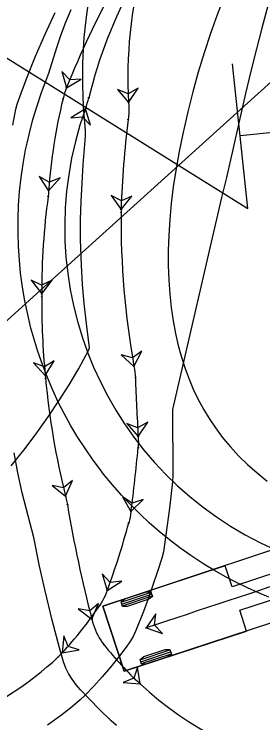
# Model space of a CAD drawing. Extents: x 2096670 to 2098561, y 684033 to 689893.
# Drawn here: x 2097525 to 2097554, y 685826.9 to 685909.6 of the extents above; entities that cross this region are included whole.
import ezdxf

# ---------------------------------------------------------------- set-up
doc = ezdxf.new("R2010")
doc.units = 0
for name, color, linetype in [('Exist Sign E Stop CELL', 7, 'Continuous'), ('Exist Support 1', 7, 'Continuous'), ('Old_Level_63', 7, 'Continuous'), ('Scratch_Level_4', 7, 'Continuous')]:
    doc.layers.add(name, color=color, linetype=linetype)

msp = doc.modelspace()

# ---------------------------------------------------------------- linework, layer by layer
at = {"layer": 'Exist Sign E Stop CELL'}
msp.add_line((2097477.706, 685933.359), (2097552.242, 685886.92), dxfattribs=at)
at = {"layer": 'Exist Support 1'}
for p, q in [((2097552.242, 685886.92), (2097550.429, 685903.766)), ((2097551.328, 685895.41), (2097557.056, 685896.027))]:
    msp.add_line(p, q, dxfattribs=at)
at = {"layer": 'Old_Level_63'}
for p, q in [((2097560.454, 685846.097), (2097550.382, 685842.795)), ((2097549.582, 685845.234), (2097535.328, 685840.561)), ((2097550.382, 685842.795), (2097549.582, 685845.234)), ((2097551.275, 685840.071), (2097561.347, 685843.373)), ((2097537.458, 685841.008), (2097540.937, 685842.168)), ((2097537.531, 685840.791), (2097541.009, 685841.951)), ((2097537.603, 685840.573), (2097541.082, 685841.733)), ((2097535.328, 685840.561), (2097537.82, 685832.959)), ((2097552.074, 685837.632), (2097551.275, 685840.071)), ((2097537.82, 685832.959), (2097552.074, 685837.632)), ((2097539.669, 685834.279), (2097543.148, 685835.439)), ((2097539.742, 685834.061), (2097543.22, 685835.221)), ((2097539.814, 685833.844), (2097543.293, 685835.004)), ((2097537.82, 685832.959), (2097537.82, 685832.959))]:
    msp.add_line(p, q, dxfattribs=at)
for points in [[(2097549.579, 685911.93), (2097548.65, 685909.509), (2097547.866, 685907.299), (2097547.132, 685905.061), (2097546.445, 685902.787), (2097545.812, 685900.503), (2097545.23, 685898.196), (2097544.645, 685895.621), (2097544.225, 685893.556), (2097543.871, 685891.589), (2097543.537, 685889.418), (2097543.296, 685887.498), (2097543.116, 685885.621), (2097542.995, 685883.781), (2097542.936, 685881.995), (2097542.936, 685880.258), (2097542.994, 685878.571), (2097543.111, 685876.935), (2097543.283, 685875.352), (2097543.509, 685873.824), (2097543.787, 685872.35), (2097544.115, 685870.933), (2097544.49, 685869.573), (2097544.908, 685868.272), (2097545.368, 685867.029), (2097545.868, 685865.843), (2097546.397, 685864.73), (2097547.04, 685863.529), (2097547.705, 685862.426), (2097548.445, 685861.327), (2097549.239, 685860.264), (2097549.657, 685859.745), (2097550.201, 685859.107), (2097551.148, 685858.081), (2097552.174, 685857.072), (2097553.293, 685856.072), (2097554.47, 685855.117)], [(2097524.636, 685856.915), (2097526.251, 685858.933), (2097527.626, 685860.754), (2097528.946, 685862.603), (2097530.201, 685864.468), (2097531.39, 685866.351), (2097532.515, 685868.255), (2097533.697, 685870.412), (2097533.771, 685870.68), (2097533.397, 685873.495), (2097533.147, 685875.834), (2097532.958, 685878.067), (2097532.817, 685880.305), (2097532.705, 685883.3), (2097532.726, 685885.61), (2097532.786, 685887.713), (2097532.888, 685889.86), (2097533.034, 685892.055), (2097533.275, 685894.841), (2097533.3, 685895.415), (2097533.29, 685896), (2097533.072, 685898.78), (2097533.009, 685900.03), (2097532.974, 685901.287), (2097532.967, 685902.548), (2097532.988, 685903.822), (2097533.061, 685905.494), (2097533.155, 685906.844), (2097533.282, 685908.192), (2097533.442, 685909.54), (2097533.636, 685910.895)], [(2097554.604, 685910.677), (2097553.852, 685907.937), (2097553.228, 685905.527), (2097552.622, 685903.085), (2097551.957, 685900.303), (2097549.72, 685890.517), (2097549.162, 685888.209), (2097543.446, 685863.458), (2097543.477, 685855.825), (2097543.448, 685855.037), (2097543.087, 685851.981), (2097542.672, 685848.878), (2097542.373, 685846.894), (2097542.184, 685846.143), (2097541.728, 685844.687), (2097541.119, 685842.858), (2097540.601, 685841.395), (2097540.052, 685839.924), (2097539.18, 685837.726), (2097538.851, 685837.021), (2097538.472, 685836.377), (2097538.05, 685835.777), (2097537.145, 685834.589), (2097536.207, 685833.428), (2097535.239, 685832.297), (2097534.256, 685831.212), (2097533.225, 685830.137), (2097532.693, 685829.617), (2097531.554, 685828.66), (2097530.384, 685827.742), (2097528.883, 685826.651)], [(2097524.832, 685896.638), (2097525.187, 685898.474), (2097525.335, 685899.081), (2097525.785, 685900.37), (2097526.414, 685902.031), (2097527.475, 685904.66), (2097528.602, 685907.255), (2097529.777, 685909.777)], [(2097554.679, 685841.593), (2097553.397, 685842.13), (2097552.185, 685842.677), (2097550.889, 685843.306), (2097549.607, 685843.978), (2097548.345, 685844.69), (2097547.108, 685845.441), (2097545.564, 685846.455), (2097544.309, 685847.346), (2097543.077, 685848.284), (2097541.872, 685849.267), (2097540.724, 685850.27), (2097539.653, 685851.268), (2097538.571, 685852.343), (2097537.48, 685853.503), (2097536.425, 685854.705), (2097535.407, 685855.949), (2097534.912, 685856.587), (2097534.189, 685857.563), (2097533.278, 685858.872), (2097532.412, 685860.214), (2097531.59, 685861.589), (2097530.815, 685862.996), (2097530.127, 685864.348), (2097529.485, 685865.721), (2097528.85, 685867.204), (2097528.268, 685868.71), (2097527.738, 685870.234), (2097527.262, 685871.776), (2097526.938, 685872.95), (2097526.554, 685874.533), (2097526.225, 685876.13), (2097525.952, 685877.736), (2097525.736, 685879.351), (2097525.584, 685880.883), (2097525.479, 685882.495), (2097525.43, 685884.11), (2097525.438, 685885.725), (2097525.497, 685887.266), (2097525.616, 685888.893), (2097525.792, 685890.518), (2097526.025, 685892.133), (2097526.314, 685893.732), (2097526.478, 685894.526), (2097526.751, 685895.711), (2097527.169, 685897.299), (2097527.642, 685898.872), (2097528.171, 685900.428), (2097529.033, 685902.702), (2097529.959, 685905.696), (2097530.475, 685907.191), (2097531.013, 685908.625), (2097531.606, 685910.095)], [(2097531.086, 685900.976), (2097532.802, 685902.003), (2097531.454, 685901.906), (2097530.538, 685902.9), (2097531.086, 685900.976)], [(2097531.086, 685900.976), (2097530.964, 685900.666), (2097530.854, 685900.352), (2097530.758, 685900.032), (2097530.675, 685899.71)], [(2097538.32, 685899.268), (2097539.444, 685900.922), (2097538.262, 685900.266), (2097537.013, 685900.781), (2097538.32, 685899.268)], [(2097533.287, 685898.544), (2097533.4, 685898.857), (2097533.504, 685899.174), (2097533.599, 685899.493), (2097533.683, 685899.816)], [(2097538.32, 685899.268), (2097538.34, 685898.935), (2097538.349, 685898.602), (2097538.348, 685898.268), (2097538.336, 685897.935), (2097538.313, 685897.603), (2097538.279, 685897.271)], [(2097533.287, 685898.544), (2097531.604, 685897.462), (2097532.949, 685897.602), (2097533.896, 685896.639), (2097533.287, 685898.544)], [(2097528.999, 685888.987), (2097530.324, 685890.485), (2097529.068, 685889.985), (2097527.895, 685890.655), (2097528.999, 685888.987)], [(2097528.999, 685888.987), (2097528.976, 685888.655), (2097528.942, 685888.323)], [(2097537.45, 685886.791), (2097538.717, 685888.34), (2097537.481, 685887.791), (2097536.283, 685888.415), (2097537.45, 685886.791)], [(2097537.45, 685886.791), (2097537.44, 685886.458)], [(2097528.185, 685876.961), (2097529.4, 685878.55), (2097528.183, 685877.961), (2097526.964, 685878.545), (2097528.185, 685876.961)], [(2097528.185, 685876.961), (2097528.186, 685876.627)], [(2097538.947, 685868.502), (2097539.87, 685870.277), (2097538.773, 685869.487), (2097537.472, 685869.853), (2097538.947, 685868.502)], [(2097528.604, 685867.448), (2097529.661, 685869.146), (2097528.507, 685868.443), (2097527.237, 685868.908), (2097528.604, 685867.448)], [(2097538.947, 685868.502), (2097539.006, 685868.174), (2097539.053, 685867.844), (2097539.088, 685867.513), (2097539.112, 685867.18)], [(2097528.604, 685867.448), (2097528.637, 685867.116)], [(2097614.121, 685856.081), (2097608.998, 685854.597), (2097603.878, 685853.092), (2097557.728, 685839.292), (2097557.606, 685839.454), (2097537.82, 685832.959), (2097535.328, 685840.561), (2097545.08, 685843.81), (2097555.154, 685847.138), (2097555.292, 685847.436), (2097565.211, 685850.691), (2097575.276, 685853.966), (2097585.349, 685857.216), (2097595.432, 685860.443), (2097600.835, 685862.201), (2097605.934, 685863.9), (2097611.027, 685865.635), (2097616.113, 685867.407)], [(2097539.434, 685860.331), (2097540.561, 685861.984), (2097539.378, 685861.329), (2097538.129, 685861.847), (2097539.434, 685860.331)], [(2097539.434, 685860.331), (2097539.453, 685859.998), (2097539.46, 685859.665), (2097539.454, 685859.332), (2097539.435, 685858.999)], [(2097536.906, 685826.637), (2097536.308, 685827.171), (2097534.879, 685828.527), (2097533.785, 685829.646), (2097532.731, 685830.8), (2097532.22, 685831.389), (2097531.745, 685832.014), (2097531.324, 685832.692), (2097531.003, 685833.331), (2097530.726, 685834.043), (2097530.253, 685835.695), (2097529.403, 685838.906), (2097528.578, 685842.323), (2097527.942, 685845.217), (2097527.277, 685848.541), (2097526.593, 685851.076), (2097525.93, 685853.755), (2097525.42, 685856.084), (2097524.969, 685858.417)], [(2097530.977, 685853.359), (2097531.773, 685855.194), (2097530.734, 685854.329), (2097529.411, 685854.603), (2097530.977, 685853.359)], [(2097530.977, 685853.359), (2097531.058, 685853.036), (2097531.128, 685852.71), (2097531.187, 685852.382)], [(2097538.6, 685851.57), (2097540.013, 685852.985), (2097538.73, 685852.562), (2097537.599, 685853.302), (2097538.6, 685851.57)], [(2097538.6, 685851.57), (2097538.557, 685851.24), (2097538.5, 685850.911), (2097538.431, 685850.585), (2097538.348, 685850.262)], [(2097535.821, 685842.384), (2097537.516, 685843.445), (2097536.171, 685843.321), (2097535.234, 685844.296), (2097535.821, 685842.384)], [(2097535.821, 685842.384), (2097535.705, 685842.071), (2097535.575, 685841.764), (2097535.433, 685841.463), (2097535.277, 685841.168), (2097535.109, 685840.88), (2097534.929, 685840.6)], [(2097534.038, 685839.019), (2097534.816, 685840.861), (2097533.786, 685839.986), (2097532.46, 685840.247), (2097534.038, 685839.019)], [(2097540.375, 685838.006), (2097542.266, 685837.353), (2097541.324, 685838.322), (2097541.495, 685839.663), (2097540.375, 685838.006)], [(2097534.038, 685839.019), (2097534.122, 685838.696), (2097534.219, 685838.377), (2097534.329, 685838.063), (2097534.452, 685837.753), (2097534.588, 685837.448), (2097534.736, 685837.15), (2097534.898, 685836.858), (2097535.072, 685836.574), (2097535.258, 685836.297), (2097535.456, 685836.03)], [(2097530.586, 685835.102), (2097532.556, 685835.447), (2097531.263, 685835.839), (2097530.763, 685837.095), (2097530.586, 685835.102)], [(2097530.586, 685835.102), (2097530.36, 685834.858), (2097530.123, 685834.623)], [(2097539.677, 685831.477), (2097539.341, 685833.449), (2097538.944, 685832.157), (2097537.686, 685831.663), (2097539.677, 685831.477)]]:
    msp.add_lwpolyline(points, dxfattribs=at)
for points in [[(2097531.086, 685900.976), (2097532.802, 685902.003), (2097531.454, 685901.906), (2097530.538, 685902.9)], [(2097538.32, 685899.268), (2097539.444, 685900.922), (2097538.262, 685900.266), (2097537.013, 685900.781)], [(2097533.287, 685898.544), (2097531.604, 685897.462), (2097532.949, 685897.602), (2097533.896, 685896.639)], [(2097528.999, 685888.987), (2097530.324, 685890.485), (2097529.068, 685889.985), (2097527.895, 685890.655)], [(2097537.45, 685886.791), (2097538.717, 685888.34), (2097537.481, 685887.791), (2097536.283, 685888.415)], [(2097528.185, 685876.961), (2097529.4, 685878.55), (2097528.183, 685877.961), (2097526.964, 685878.545)], [(2097538.947, 685868.502), (2097539.87, 685870.277), (2097538.773, 685869.487), (2097537.472, 685869.853)], [(2097528.604, 685867.448), (2097529.661, 685869.146), (2097528.507, 685868.443), (2097527.237, 685868.908)], [(2097539.434, 685860.331), (2097540.561, 685861.984), (2097539.378, 685861.329), (2097538.129, 685861.847)], [(2097530.977, 685853.359), (2097531.773, 685855.194), (2097530.734, 685854.329), (2097529.411, 685854.603)], [(2097538.6, 685851.57), (2097540.013, 685852.985), (2097538.73, 685852.562), (2097537.599, 685853.302)], [(2097535.821, 685842.384), (2097537.516, 685843.445), (2097536.171, 685843.321), (2097535.234, 685844.296)], [(2097537.621, 685840.519), (2097537.44, 685841.062), (2097537.873, 685841.388), (2097540.377, 685842.223), (2097540.919, 685842.222), (2097541.099, 685841.679), (2097540.667, 685841.353), (2097538.163, 685840.518)], [(2097534.038, 685839.019), (2097534.816, 685840.861), (2097533.786, 685839.986), (2097532.46, 685840.247)], [(2097540.375, 685838.006), (2097542.266, 685837.353), (2097541.324, 685838.322), (2097541.495, 685839.663)], [(2097530.586, 685835.102), (2097532.556, 685835.447), (2097531.263, 685835.839), (2097530.763, 685837.095)], [(2097539.832, 685833.79), (2097539.651, 685834.333), (2097540.084, 685834.658), (2097542.588, 685835.494), (2097543.13, 685835.493), (2097543.311, 685834.95), (2097542.878, 685834.624), (2097540.374, 685833.789)], [(2097539.677, 685831.477), (2097539.341, 685833.449), (2097538.944, 685832.157), (2097537.686, 685831.663)]]:
    msp.add_lwpolyline(points, close=True, dxfattribs=at)
for centre in [(2097531.086, 685900.976), (2097531.086, 685900.976), (2097530.675, 685899.71), (2097530.675, 685899.71), (2097533.683, 685899.816), (2097533.683, 685899.816), (2097538.32, 685899.268), (2097538.32, 685899.268), (2097533.287, 685898.544), (2097533.287, 685898.544), (2097538.279, 685897.271), (2097538.279, 685897.271), (2097528.999, 685888.987), (2097528.999, 685888.987), (2097528.942, 685888.323), (2097528.942, 685888.323), (2097537.45, 685886.791), (2097537.45, 685886.791), (2097537.44, 685886.458), (2097537.44, 685886.458), (2097528.185, 685876.961), (2097528.185, 685876.961), (2097528.186, 685876.627), (2097528.186, 685876.627), (2097538.947, 685868.502), (2097538.947, 685868.502), (2097528.604, 685867.448), (2097528.604, 685867.448), (2097528.637, 685867.116), (2097528.637, 685867.116), (2097539.112, 685867.18), (2097539.112, 685867.18), (2097539.434, 685860.331), (2097539.434, 685860.331), (2097539.435, 685858.999), (2097539.435, 685858.999), (2097530.977, 685853.359), (2097530.977, 685853.359), (2097531.187, 685852.382), (2097531.187, 685852.382), (2097538.6, 685851.57), (2097538.6, 685851.57), (2097538.348, 685850.262), (2097538.348, 685850.262), (2097535.821, 685842.384), (2097535.821, 685842.384), (2097534.929, 685840.6), (2097534.929, 685840.6), (2097534.038, 685839.019), (2097534.038, 685839.019), (2097540.375, 685838.006), (2097535.456, 685836.03), (2097535.456, 685836.03), (2097530.123, 685834.623), (2097530.123, 685834.623), (2097530.586, 685835.102), (2097530.586, 685835.102), (2097539.677, 685831.477), (2097539.677, 685831.477)]:
    msp.add_circle(centre, 0.0417, dxfattribs=at)
for centre, radius, start, end in [((2097589.359, 685902.239), 51.125, 165.05585, 183.33135), ((2097587.109, 685886.795), 54.99, 151.13098, 166.30288), ((2097626.739, 685863.104), 102.878, 151.04113, 158.39984), ((2097592.498, 685884.553), 63.654, 166.22464, 176.00523), ((2097571.874, 685884.687), 41, 160.24731, 246.48958), ((2097647.331, 685883.379), 109.934, 172.74, 178.221), ((2097611.178, 685877.139), 82.993, 172.25514, 180.12279), ((2097635.954, 685885.686), 98.517, 179.55109, 190.0453), ((2097615.638, 685876.009), 87.453, 179.5951, 185.6183), ((2097619.427, 685875.477), 91.174, 185.26194, 194.03986), ((2097907.171, 685881.083), 368.322, 182.16313, 183.22981), ((2097336.835, 685878), 203.489, 352.53713, 354.64202), ((2097682.006, 685877.576), 152.91, 189.48365, 194.60522), ((2097452.082, 685873.582), 89.362, 339.56623, 344.87317), ((2098777.013, 682130.105), 3908.683, 107.855661, 108.444278), ((2097495.882, 685866.982), 47.124, 317.42929, 325.9549), ((2097567.547, 685861.549), 41, 218.49261, 227.17633), ((2097502.321, 685864.756), 41, 292.96907, 312.6967), ((2097567.584, 685861.514), 41, 227.10472, 290.06903)]:
    msp.add_arc(centre, radius, start, end, dxfattribs=at)
at = {"layer": 'Scratch_Level_4'}
msp.add_lwpolyline([(2097566.654, 685912.292), (2097528.882, 685878.132), (2097491.678, 685844.409)], dxfattribs=at)

doc.saveas('drawing.dxf')
